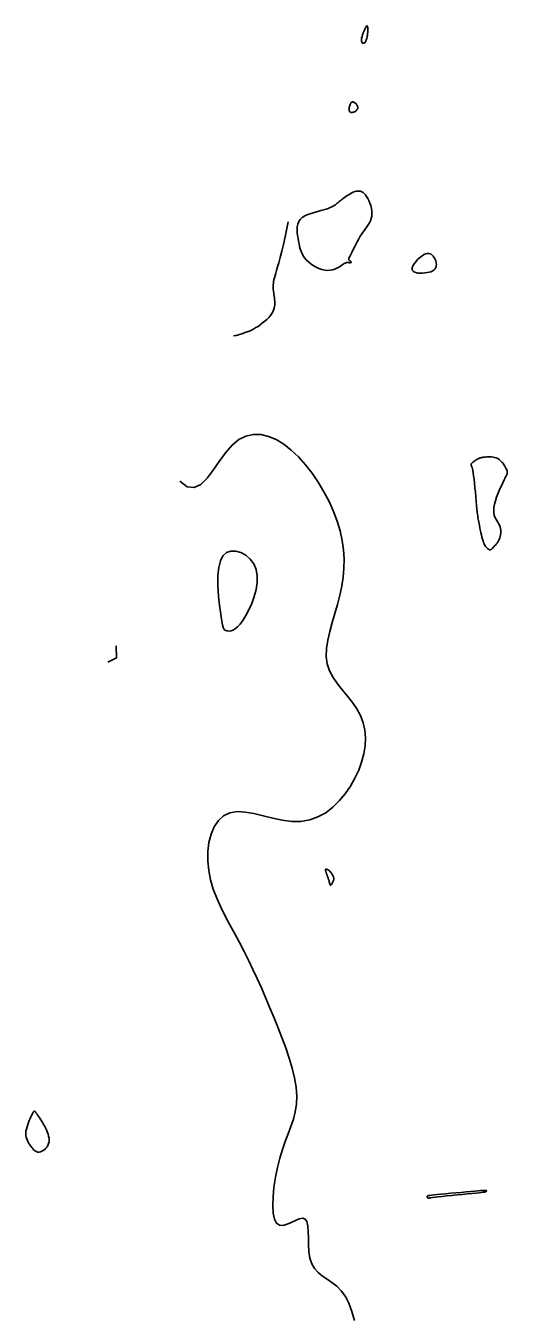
# Model space of a CAD drawing. Extents: x 3040093 to 3056816, y 408076 to 509144.
# Drawn here: x 3041686.3 to 3041730.6, y 422501 to 422619.7 of the extents above; entities that cross this region are included whole.
import ezdxf

# ---------------------------------------------------------------- set-up
doc = ezdxf.new("R2010")
doc.units = 0
doc.layers.add('V-CHAN-CONT-EL17', color=7, linetype='Continuous')

msp = doc.modelspace()

# ---------------------------------------------------------------- linework, layer by layer
at = {"layer": 'V-CHAN-CONT-EL17'}
for points in [[(3041717.59, 422618.26), (3041717.63, 422618.33), (3041717.66, 422618.42), (3041717.69, 422618.51), (3041717.72, 422618.6), (3041717.74, 422618.7), (3041717.75, 422618.79), (3041717.77, 422618.88), (3041717.78, 422618.96), (3041717.78, 422619.04), (3041717.79, 422619.11), (3041717.79, 422619.18), (3041717.8, 422619.24), (3041717.8, 422619.31), (3041717.8, 422619.38), (3041717.79, 422619.45), (3041717.79, 422619.52), (3041717.79, 422619.59), (3041717.78, 422619.65), (3041717.76, 422619.7), (3041717.74, 422619.73), (3041717.72, 422619.73), (3041717.68, 422619.71), (3041717.64, 422619.65), (3041717.58, 422619.55), (3041717.52, 422619.42), (3041717.45, 422619.26), (3041717.38, 422619.09), (3041717.32, 422618.91), (3041717.27, 422618.74), (3041717.23, 422618.58), (3041717.22, 422618.43), (3041717.22, 422618.32), (3041717.24, 422618.23), (3041717.27, 422618.17), (3041717.32, 422618.14), (3041717.37, 422618.12), (3041717.43, 422618.13), (3041717.49, 422618.16), (3041717.54, 422618.2)], [(3041716.07, 422611.97), (3041716.09, 422611.91), (3041716.11, 422611.86), (3041716.15, 422611.81), (3041716.19, 422611.78), (3041716.23, 422611.75), (3041716.28, 422611.74), (3041716.33, 422611.74), (3041716.39, 422611.74), (3041716.45, 422611.76), (3041716.51, 422611.78), (3041716.57, 422611.81), (3041716.62, 422611.84), (3041716.68, 422611.88), (3041716.72, 422611.92), (3041716.77, 422611.96), (3041716.8, 422611.99), (3041716.83, 422612.03), (3041716.86, 422612.07), (3041716.87, 422612.1), (3041716.88, 422612.14), (3041716.89, 422612.17), (3041716.88, 422612.21), (3041716.88, 422612.25), (3041716.86, 422612.29), (3041716.84, 422612.34), (3041716.82, 422612.39), (3041716.79, 422612.43), (3041716.75, 422612.48), (3041716.72, 422612.53), (3041716.68, 422612.57), (3041716.64, 422612.61), (3041716.59, 422612.64), (3041716.55, 422612.67), (3041716.5, 422612.7), (3041716.46, 422612.71), (3041716.42, 422612.72), (3041716.37, 422612.71), (3041716.32, 422612.69), (3041716.28, 422612.66), (3041716.24, 422612.6), (3041716.2, 422612.54), (3041716.16, 422612.47), (3041716.13, 422612.38), (3041716.1, 422612.3), (3041716.08, 422612.21), (3041716.07, 422612.12), (3041716.06, 422612.04)], [(3041711.47, 422599.63), (3041711.52, 422599.4), (3041711.58, 422599.17), (3041711.65, 422598.95), (3041711.74, 422598.74), (3041711.84, 422598.54), (3041711.97, 422598.35), (3041712.13, 422598.16), (3041712.32, 422597.98), (3041712.54, 422597.81), (3041712.78, 422597.65), (3041713.04, 422597.5), (3041713.3, 422597.38), (3041713.57, 422597.29), (3041713.83, 422597.23), (3041714.09, 422597.2), (3041714.33, 422597.21), (3041714.55, 422597.25), (3041714.76, 422597.32), (3041714.95, 422597.4), (3041715.12, 422597.49), (3041715.28, 422597.59), (3041715.41, 422597.68), (3041715.53, 422597.76), (3041715.62, 422597.82), (3041715.7, 422597.86), (3041715.77, 422597.89), (3041715.82, 422597.91), (3041715.87, 422597.92), (3041715.91, 422597.92), (3041715.95, 422597.92), (3041715.99, 422597.91), (3041716.04, 422597.91), (3041716.09, 422597.9), (3041716.14, 422597.9), (3041716.18, 422597.9), (3041716.22, 422597.91), (3041716.25, 422597.92), (3041716.27, 422597.93), (3041716.28, 422597.94), (3041716.27, 422597.96), (3041716.25, 422597.99), (3041716.23, 422598.01), (3041716.19, 422598.04), (3041716.15, 422598.07), (3041716.12, 422598.1), (3041716.08, 422598.14), (3041716.06, 422598.17), (3041716.04, 422598.19), (3041716.04, 422598.23), (3041716.04, 422598.27), (3041716.06, 422598.32), (3041716.09, 422598.39), (3041716.14, 422598.47), (3041716.2, 422598.59), (3041716.27, 422598.73), (3041716.35, 422598.91), (3041716.46, 422599.12), (3041716.57, 422599.34), (3041716.69, 422599.59), (3041716.82, 422599.84), (3041716.96, 422600.09), (3041717.1, 422600.34), (3041717.25, 422600.57), (3041717.4, 422600.79), (3041717.55, 422601), (3041717.7, 422601.2), (3041717.83, 422601.39), (3041717.95, 422601.58), (3041718.05, 422601.77), (3041718.12, 422601.98), (3041718.17, 422602.19), (3041718.18, 422602.42), (3041718.17, 422602.66), (3041718.13, 422602.91), (3041718.07, 422603.16), (3041717.99, 422603.39), (3041717.9, 422603.62), (3041717.79, 422603.82), (3041717.69, 422604), (3041717.58, 422604.16), (3041717.47, 422604.28), (3041717.36, 422604.37), (3041717.24, 422604.44), (3041717.12, 422604.48), (3041717, 422604.5), (3041716.88, 422604.5), (3041716.74, 422604.48), (3041716.61, 422604.45), (3041716.46, 422604.39), (3041716.32, 422604.33), (3041716.18, 422604.26), (3041716.04, 422604.17), (3041715.9, 422604.09), (3041715.77, 422604), (3041715.65, 422603.92), (3041715.54, 422603.83), (3041715.44, 422603.75), (3041715.34, 422603.67), (3041715.25, 422603.6), (3041715.16, 422603.53), (3041715.08, 422603.46), (3041714.99, 422603.39), (3041714.9, 422603.32), (3041714.81, 422603.25), (3041714.71, 422603.18), (3041714.6, 422603.11), (3041714.48, 422603.04), (3041714.33, 422602.98), (3041714.16, 422602.91), (3041713.96, 422602.84), (3041713.73, 422602.77), (3041713.47, 422602.7), (3041713.18, 422602.63), (3041712.87, 422602.54), (3041712.57, 422602.45), (3041712.27, 422602.34), (3041712, 422602.22), (3041711.76, 422602.07), (3041711.57, 422601.89), (3041711.43, 422601.69), (3041711.34, 422601.46), (3041711.29, 422601.22), (3041711.28, 422600.96), (3041711.29, 422600.69), (3041711.32, 422600.42), (3041711.37, 422600.15), (3041711.42, 422599.88)], [(3041721.94, 422597.14), (3041722.05, 422597.05), (3041722.21, 422596.99), (3041722.4, 422596.95), (3041722.62, 422596.94), (3041722.84, 422596.94), (3041723.06, 422596.96), (3041723.26, 422596.99), (3041723.44, 422597.02), (3041723.59, 422597.07), (3041723.73, 422597.12), (3041723.83, 422597.19), (3041723.92, 422597.26), (3041723.99, 422597.34), (3041724.04, 422597.42), (3041724.08, 422597.52), (3041724.1, 422597.62), (3041724.11, 422597.73), (3041724.1, 422597.85), (3041724.08, 422597.96), (3041724.05, 422598.08), (3041724, 422598.19), (3041723.95, 422598.31), (3041723.88, 422598.42), (3041723.81, 422598.52), (3041723.73, 422598.61), (3041723.63, 422598.68), (3041723.52, 422598.73), (3041723.4, 422598.76), (3041723.27, 422598.76), (3041723.11, 422598.72), (3041722.94, 422598.64), (3041722.76, 422598.52), (3041722.57, 422598.36), (3041722.38, 422598.19), (3041722.21, 422597.99), (3041722.06, 422597.79), (3041721.95, 422597.6), (3041721.89, 422597.42), (3041721.88, 422597.27)], [(3041728.07, 422573.68), (3041728.12, 422573.49), (3041728.16, 422573.28), (3041728.21, 422573.06), (3041728.26, 422572.84), (3041728.31, 422572.63), (3041728.36, 422572.43), (3041728.41, 422572.26), (3041728.46, 422572.11), (3041728.51, 422571.99), (3041728.55, 422571.9), (3041728.6, 422571.82), (3041728.64, 422571.76), (3041728.68, 422571.71), (3041728.72, 422571.66), (3041728.76, 422571.63), (3041728.8, 422571.59), (3041728.83, 422571.56), (3041728.87, 422571.53), (3041728.91, 422571.5), (3041728.94, 422571.48), (3041728.98, 422571.46), (3041729.02, 422571.45), (3041729.05, 422571.45), (3041729.09, 422571.46), (3041729.13, 422571.47), (3041729.16, 422571.49), (3041729.21, 422571.53), (3041729.25, 422571.57), (3041729.3, 422571.61), (3041729.35, 422571.67), (3041729.41, 422571.73), (3041729.48, 422571.81), (3041729.55, 422571.89), (3041729.62, 422571.98), (3041729.7, 422572.07), (3041729.77, 422572.18), (3041729.84, 422572.29), (3041729.9, 422572.41), (3041729.96, 422572.54), (3041730, 422572.68), (3041730.03, 422572.82), (3041730.06, 422572.97), (3041730.06, 422573.12), (3041730.05, 422573.27), (3041730.03, 422573.42), (3041729.99, 422573.57), (3041729.93, 422573.72), (3041729.85, 422573.86), (3041729.77, 422574), (3041729.67, 422574.14), (3041729.58, 422574.29), (3041729.5, 422574.46), (3041729.43, 422574.64), (3041729.39, 422574.85), (3041729.39, 422575.09), (3041729.41, 422575.36), (3041729.47, 422575.66), (3041729.56, 422575.97), (3041729.66, 422576.29), (3041729.78, 422576.6), (3041729.9, 422576.9), (3041730.02, 422577.18), (3041730.13, 422577.42), (3041730.23, 422577.63), (3041730.31, 422577.79), (3041730.38, 422577.93), (3041730.43, 422578.04), (3041730.48, 422578.13), (3041730.52, 422578.2), (3041730.55, 422578.26), (3041730.58, 422578.32), (3041730.6, 422578.38), (3041730.62, 422578.43), (3041730.63, 422578.5), (3041730.64, 422578.56), (3041730.63, 422578.64), (3041730.62, 422578.72), (3041730.59, 422578.81), (3041730.55, 422578.92), (3041730.49, 422579.03), (3041730.42, 422579.16), (3041730.34, 422579.29), (3041730.25, 422579.42), (3041730.14, 422579.54), (3041730.03, 422579.66), (3041729.9, 422579.76), (3041729.77, 422579.85), (3041729.63, 422579.92), (3041729.48, 422579.97), (3041729.33, 422580), (3041729.18, 422580.01), (3041729.03, 422580.02), (3041728.89, 422580.02), (3041728.76, 422580.01), (3041728.64, 422580), (3041728.54, 422579.99), (3041728.44, 422579.98), (3041728.36, 422579.97), (3041728.28, 422579.96), (3041728.21, 422579.94), (3041728.14, 422579.92), (3041728.08, 422579.89), (3041728.01, 422579.86), (3041727.93, 422579.82), (3041727.85, 422579.78), (3041727.78, 422579.73), (3041727.7, 422579.68), (3041727.62, 422579.63), (3041727.56, 422579.58), (3041727.49, 422579.53), (3041727.44, 422579.48), (3041727.4, 422579.45), (3041727.36, 422579.41), (3041727.33, 422579.37), (3041727.32, 422579.34), (3041727.31, 422579.31), (3041727.31, 422579.28), (3041727.31, 422579.26), (3041727.32, 422579.23), (3041727.33, 422579.2), (3041727.35, 422579.16), (3041727.38, 422579.1), (3041727.4, 422579.02), (3041727.43, 422578.91), (3041727.47, 422578.75), (3041727.5, 422578.54), (3041727.54, 422578.28), (3041727.58, 422577.96), (3041727.63, 422577.58), (3041727.67, 422577.17), (3041727.71, 422576.75), (3041727.75, 422576.32), (3041727.79, 422575.91), (3041727.82, 422575.54), (3041727.85, 422575.21), (3041727.88, 422574.93), (3041727.9, 422574.72), (3041727.92, 422574.54), (3041727.94, 422574.39), (3041727.96, 422574.26), (3041727.98, 422574.14), (3041728.01, 422574.01), (3041728.04, 422573.86)], [(3041704.79, 422571.19), (3041705.19, 422571.33), (3041705.64, 422571.34), (3041706.1, 422571.2), (3041706.55, 422570.96), (3041706.96, 422570.6), (3041707.29, 422570.16), (3041707.52, 422569.64), (3041707.62, 422569.06), (3041707.62, 422568.43), (3041707.52, 422567.78), (3041707.34, 422567.14), (3041707.11, 422566.51), (3041706.85, 422565.92), (3041706.56, 422565.39), (3041706.29, 422564.95), (3041706.03, 422564.6), (3041705.79, 422564.35), (3041705.57, 422564.17), (3041705.38, 422564.06), (3041705.2, 422564), (3041705.05, 422563.97), (3041704.92, 422563.98), (3041704.8, 422563.99), (3041704.71, 422564.01), (3041704.63, 422564.05), (3041704.56, 422564.11), (3041704.5, 422564.23), (3041704.44, 422564.42), (3041704.38, 422564.68), (3041704.32, 422565.05), (3041704.25, 422565.53), (3041704.17, 422566.14), (3041704.09, 422566.83), (3041704.02, 422567.59), (3041703.99, 422568.36), (3041704, 422569.12), (3041704.08, 422569.82), (3041704.22, 422570.42), (3041704.46, 422570.89)], [(3041714.23, 422540.96), (3041714.25, 422540.85), (3041714.28, 422540.76), (3041714.29, 422540.68), (3041714.31, 422540.62), (3041714.33, 422540.57), (3041714.34, 422540.54), (3041714.36, 422540.53), (3041714.39, 422540.54), (3041714.42, 422540.58), (3041714.45, 422540.62), (3041714.48, 422540.67), (3041714.52, 422540.74), (3041714.55, 422540.8), (3041714.58, 422540.86), (3041714.61, 422540.92), (3041714.63, 422540.98), (3041714.65, 422541.02), (3041714.66, 422541.06), (3041714.67, 422541.1), (3041714.68, 422541.14), (3041714.67, 422541.17), (3041714.67, 422541.22), (3041714.65, 422541.27), (3041714.63, 422541.32), (3041714.61, 422541.38), (3041714.58, 422541.45), (3041714.54, 422541.51), (3041714.49, 422541.59), (3041714.44, 422541.66), (3041714.39, 422541.73), (3041714.33, 422541.8), (3041714.26, 422541.86), (3041714.19, 422541.92), (3041714.12, 422541.98), (3041714.05, 422542.02), (3041714, 422542.04), (3041713.95, 422542.05), (3041713.92, 422542.03), (3041713.9, 422541.99), (3041713.9, 422541.92), (3041713.93, 422541.83), (3041713.96, 422541.73), (3041714, 422541.6), (3041714.05, 422541.48), (3041714.1, 422541.34), (3041714.15, 422541.21), (3041714.19, 422541.08)], [(3041686.82, 422519.33), (3041686.87, 422519.43), (3041686.91, 422519.51), (3041686.94, 422519.57), (3041686.97, 422519.62), (3041686.99, 422519.65), (3041687.01, 422519.68), (3041687.02, 422519.69), (3041687.04, 422519.71), (3041687.05, 422519.71), (3041687.06, 422519.72), (3041687.08, 422519.72), (3041687.09, 422519.72), (3041687.1, 422519.72), (3041687.11, 422519.72), (3041687.12, 422519.72), (3041687.13, 422519.71), (3041687.14, 422519.71), (3041687.15, 422519.69), (3041687.17, 422519.67), (3041687.2, 422519.64), (3041687.23, 422519.59), (3041687.28, 422519.53), (3041687.34, 422519.45), (3041687.41, 422519.34), (3041687.5, 422519.22), (3041687.59, 422519.08), (3041687.69, 422518.92), (3041687.8, 422518.75), (3041687.91, 422518.57), (3041688.01, 422518.39), (3041688.11, 422518.2), (3041688.2, 422518.01), (3041688.28, 422517.82), (3041688.35, 422517.62), (3041688.4, 422517.44), (3041688.44, 422517.25), (3041688.45, 422517.07), (3041688.44, 422516.9), (3041688.4, 422516.74), (3041688.34, 422516.58), (3041688.26, 422516.44), (3041688.15, 422516.31), (3041688.04, 422516.2), (3041687.91, 422516.1), (3041687.78, 422516.03), (3041687.65, 422515.98), (3041687.53, 422515.96), (3041687.41, 422515.96), (3041687.31, 422515.98), (3041687.21, 422516.03), (3041687.11, 422516.1), (3041687.02, 422516.18), (3041686.94, 422516.28), (3041686.85, 422516.38), (3041686.77, 422516.5), (3041686.68, 422516.62), (3041686.59, 422516.74), (3041686.51, 422516.88), (3041686.44, 422517.02), (3041686.38, 422517.17), (3041686.33, 422517.33), (3041686.3, 422517.5), (3041686.3, 422517.68), (3041686.31, 422517.88), (3041686.35, 422518.08), (3041686.41, 422518.29), (3041686.47, 422518.5), (3041686.54, 422518.7), (3041686.62, 422518.88), (3041686.69, 422519.05), (3041686.76, 422519.21)], [(3041724.65, 422511.88), (3041725.07, 422511.92), (3041725.54, 422511.97), (3041726.02, 422512.01), (3041726.5, 422512.06), (3041726.97, 422512.1), (3041727.39, 422512.15), (3041727.76, 422512.18), (3041728.05, 422512.22), (3041728.27, 422512.24), (3041728.43, 422512.26), (3041728.54, 422512.28), (3041728.61, 422512.29), (3041728.65, 422512.3), (3041728.67, 422512.31), (3041728.68, 422512.32), (3041728.68, 422512.32), (3041728.69, 422512.33), (3041728.7, 422512.34), (3041728.7, 422512.34), (3041728.71, 422512.35), (3041728.71, 422512.35), (3041728.72, 422512.36), (3041728.72, 422512.37), (3041728.73, 422512.37), (3041728.73, 422512.38), (3041728.73, 422512.39), (3041728.73, 422512.39), (3041728.73, 422512.4), (3041728.72, 422512.4), (3041728.72, 422512.41), (3041728.71, 422512.41), (3041728.71, 422512.42), (3041728.7, 422512.42), (3041728.69, 422512.42), (3041728.68, 422512.42), (3041728.67, 422512.43), (3041728.66, 422512.43), (3041728.65, 422512.43), (3041728.64, 422512.43), (3041728.62, 422512.43), (3041728.59, 422512.43), (3041728.54, 422512.43), (3041728.46, 422512.43), (3041728.35, 422512.42), (3041728.18, 422512.41), (3041727.95, 422512.39), (3041727.66, 422512.36), (3041727.29, 422512.33), (3041726.86, 422512.29), (3041726.4, 422512.25), (3041725.91, 422512.21), (3041725.43, 422512.16), (3041724.96, 422512.12), (3041724.54, 422512.08), (3041724.18, 422512.04), (3041723.89, 422512.01), (3041723.68, 422511.98), (3041723.52, 422511.97), (3041723.41, 422511.95), (3041723.35, 422511.93), (3041723.31, 422511.92), (3041723.3, 422511.92), (3041723.29, 422511.91), (3041723.29, 422511.9), (3041723.28, 422511.89), (3041723.28, 422511.88), (3041723.28, 422511.87), (3041723.28, 422511.86), (3041723.28, 422511.85), (3041723.28, 422511.84), (3041723.28, 422511.82), (3041723.28, 422511.81), (3041723.28, 422511.79), (3041723.29, 422511.77), (3041723.3, 422511.76), (3041723.3, 422511.74), (3041723.31, 422511.73), (3041723.32, 422511.72), (3041723.33, 422511.71), (3041723.35, 422511.71), (3041723.37, 422511.71), (3041723.41, 422511.72), (3041723.49, 422511.73), (3041723.6, 422511.75), (3041723.76, 422511.77), (3041723.99, 422511.8), (3041724.28, 422511.84)]]:
    msp.add_lwpolyline(points, close=True, dxfattribs=at)
for points in [[(3041705.44, 422591.18), (3041705.58, 422591.19), (3041705.71, 422591.21), (3041705.84, 422591.24), (3041705.96, 422591.28), (3041706.08, 422591.31), (3041706.19, 422591.35), (3041706.3, 422591.39), (3041706.4, 422591.43), (3041706.5, 422591.46), (3041706.59, 422591.49), (3041706.69, 422591.52), (3041706.79, 422591.55), (3041706.9, 422591.59), (3041707.02, 422591.65), (3041707.16, 422591.72), (3041707.31, 422591.81), (3041707.49, 422591.92), (3041707.69, 422592.04), (3041707.89, 422592.19), (3041708.1, 422592.35), (3041708.31, 422592.51), (3041708.5, 422592.68), (3041708.68, 422592.86), (3041708.83, 422593.03), (3041708.95, 422593.21), (3041709.05, 422593.38), (3041709.12, 422593.54), (3041709.18, 422593.71), (3041709.21, 422593.87), (3041709.22, 422594.03), (3041709.23, 422594.19), (3041709.22, 422594.35), (3041709.21, 422594.51), (3041709.19, 422594.67), (3041709.17, 422594.83), (3041709.15, 422594.98), (3041709.13, 422595.14), (3041709.11, 422595.29), (3041709.09, 422595.44), (3041709.08, 422595.58), (3041709.08, 422595.73), (3041709.08, 422595.87), (3041709.1, 422596.01), (3041709.12, 422596.17), (3041709.15, 422596.33), (3041709.2, 422596.52), (3041709.25, 422596.72), (3041709.32, 422596.95), (3041709.4, 422597.2), (3041709.49, 422597.51), (3041709.6, 422597.89), (3041709.73, 422598.37), (3041709.88, 422598.96), (3041710.05, 422599.7), (3041710.24, 422600.6), (3041710.46, 422601.68)], [(3041716.56, 422500.45), (3041716.33, 422501.28), (3041716.06, 422502.03), (3041715.73, 422502.66), (3041715.35, 422503.18), (3041714.93, 422503.6), (3041714.48, 422503.94), (3041714.04, 422504.25), (3041713.61, 422504.54), (3041713.22, 422504.86), (3041712.89, 422505.22), (3041712.63, 422505.66), (3041712.47, 422506.19), (3041712.38, 422506.79), (3041712.33, 422507.42), (3041712.32, 422508.05), (3041712.31, 422508.64), (3041712.27, 422509.15), (3041712.19, 422509.55), (3041712.04, 422509.79), (3041711.8, 422509.87), (3041711.49, 422509.81), (3041711.14, 422509.66), (3041710.75, 422509.48), (3041710.36, 422509.31), (3041709.99, 422509.21), (3041709.66, 422509.22), (3041709.39, 422509.4), (3041709.2, 422509.78), (3041709.09, 422510.33), (3041709.05, 422511.04), (3041709.07, 422511.85), (3041709.15, 422512.72), (3041709.29, 422513.64), (3041709.47, 422514.54), (3041709.69, 422515.41), (3041709.94, 422516.21), (3041710.2, 422516.95), (3041710.47, 422517.65), (3041710.72, 422518.33), (3041710.94, 422518.99), (3041711.11, 422519.67), (3041711.22, 422520.38), (3041711.25, 422521.12), (3041711.19, 422521.93), (3041711.05, 422522.79), (3041710.83, 422523.68), (3041710.56, 422524.61), (3041710.24, 422525.56), (3041709.89, 422526.51), (3041709.51, 422527.46), (3041709.13, 422528.4), (3041708.75, 422529.32), (3041708.37, 422530.21), (3041708, 422531.09), (3041707.61, 422531.95), (3041707.22, 422532.79), (3041706.82, 422533.63), (3041706.41, 422534.45), (3041705.99, 422535.27), (3041705.55, 422536.08), (3041705.1, 422536.9), (3041704.67, 422537.71), (3041704.26, 422538.53), (3041703.89, 422539.35), (3041703.57, 422540.19), (3041703.32, 422541.04), (3041703.15, 422541.9), (3041703.06, 422542.77), (3041703.07, 422543.64), (3041703.17, 422544.47), (3041703.37, 422545.24), (3041703.66, 422545.93), (3041704.04, 422546.51), (3041704.52, 422546.95), (3041705.09, 422547.23), (3041705.76, 422547.33), (3041706.5, 422547.29), (3041707.31, 422547.15), (3041708.16, 422546.95), (3041709.04, 422546.73), (3041709.92, 422546.55), (3041710.79, 422546.43), (3041711.64, 422546.42), (3041712.45, 422546.56), (3041713.21, 422546.84), (3041713.92, 422547.23), (3041714.57, 422547.73), (3041715.17, 422548.32), (3041715.71, 422548.97), (3041716.19, 422549.67), (3041716.61, 422550.4), (3041716.96, 422551.14), (3041717.23, 422551.89), (3041717.43, 422552.65), (3041717.55, 422553.39), (3041717.58, 422554.12), (3041717.53, 422554.84), (3041717.38, 422555.52), (3041717.13, 422556.18), (3041716.79, 422556.79), (3041716.38, 422557.38), (3041715.92, 422557.96), (3041715.46, 422558.52), (3041715.01, 422559.09), (3041714.6, 422559.68), (3041714.28, 422560.29), (3041714.06, 422560.94), (3041713.97, 422561.63), (3041714, 422562.36), (3041714.11, 422563.13), (3041714.29, 422563.93), (3041714.52, 422564.75), (3041714.77, 422565.58), (3041715.01, 422566.42), (3041715.23, 422567.26), (3041715.41, 422568.1), (3041715.53, 422568.93), (3041715.6, 422569.77), (3041715.61, 422570.61), (3041715.55, 422571.46), (3041715.43, 422572.32), (3041715.24, 422573.19), (3041714.98, 422574.08), (3041714.64, 422574.98), (3041714.23, 422575.9), (3041713.76, 422576.79), (3041713.24, 422577.67), (3041712.67, 422578.51), (3041712.05, 422579.29), (3041711.41, 422580.01), (3041710.74, 422580.64), (3041710.05, 422581.17), (3041709.35, 422581.6), (3041708.65, 422581.9), (3041707.94, 422582.07), (3041707.25, 422582.08), (3041706.57, 422581.93), (3041705.92, 422581.61), (3041705.29, 422581.1), (3041704.69, 422580.4), (3041704.12, 422579.6), (3041703.56, 422578.78), (3041703, 422578.04), (3041702.42, 422577.48), (3041701.81, 422577.18), (3041701.17, 422577.24), (3041700.48, 422577.76)], [(3041694.63, 422562.59), (3041694.65, 422561.49), (3041693.86, 422561.1)]]:
    msp.add_lwpolyline(points, dxfattribs=at)

doc.saveas('drawing.dxf')
